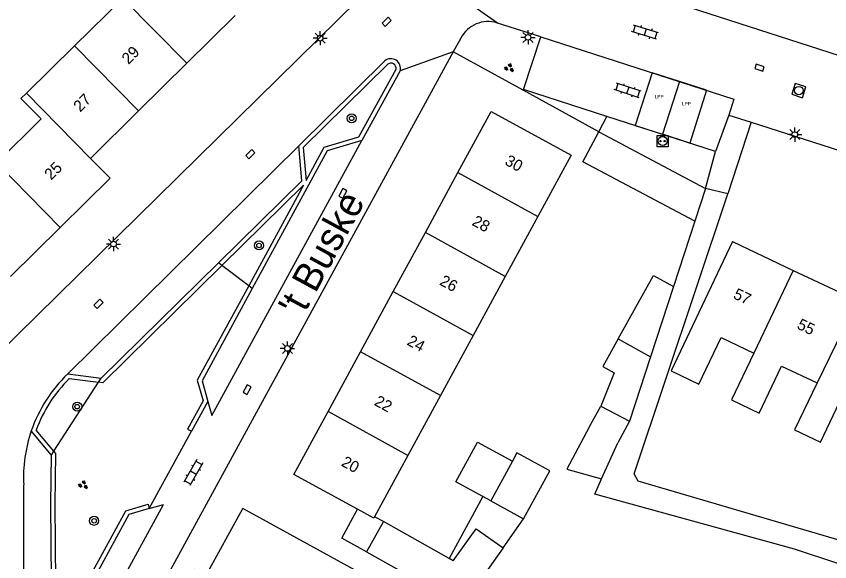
# Model space of a CAD drawing. Extents: x 136000 to 141000, y 400494 to 402006.
# Drawn here: x 137697.5 to 137769.2, y 401752.7 to 401800.8 of the extents above; entities that cross this region are included whole.
import ezdxf

# ---------------------------------------------------------------- set-up
doc = ezdxf.new("R2010")
doc.units = 0
for name, color, linetype in [('bp-grn-parkeervak', 7, 'Continuous'), ('gg-afsc-erfafscheiding', 7, 'Continuous'), ('gg-anno-huisnummerreeks BGT', 7, 'Continuous'), ('gg-anno-openbare ruimte label', 7, 'Continuous'), ('gg-bbg-bijgebouw', 7, 'Continuous'), ('gg-bbg-gedigitaliseerde bebouwing', 7, 'Continuous'), ('gg-bbg-gedigitaliseerde bijgebouw', 7, 'Continuous'), ('gg-bbg-hoofdgebouw', 7, 'Continuous'), ('gg-bbg-luifel en loopbrug', 7, 'Continuous'), ('gg-bbg-tussenscheiding', 7, 'Continuous'), ('gg-knt-verharding', 7, 'Continuous'), ('gg-knt-verharding nz', 7, 'Continuous'), ('gt-grn-groengrens', 7, 'Continuous'), ('gt-grn-weggrens', 7, 'Continuous'), ('gt-symb-boom', 7, 'Continuous'), ('gt-symb-groenvak', 7, 'Continuous'), ('gt-symb-klinker verharding', 7, 'Continuous'), ('gt-symb-kolk', 7, 'Continuous'), ('gt-symb-lichtmast', 7, 'Continuous'), ('gt-symb-plantopografie laadpunt elektrisch vervoer', 7, 'Continuous'), ('gt-symb-rioolschacht', 7, 'Continuous'), ('kenmerkpunt laadpunt parkeerplaats', 7, 'Continuous')]:
    doc.layers.add(name, color=color, linetype=linetype)

# ---------------------------------------------------------------- blocks, each defined once
blk = doc.blocks.new('gt0-KOLK')
at = {"layer": 'gt-symb-kolk'}
blk.add_lwpolyline([(0, 0), (0.375, 0), (0.375, 0.4), (-0.375, 0.4), (-0.375, 0), (0, 0)], dxfattribs=at)
blk = doc.blocks.new('gt0-LMAST')
at = {"layer": 'gt-symb-lichtmast'}
for p, q in [((-0.182, 0.173), (-0.447, 0.438)), ((-0.005, 0.246), (-0.005, 0.621)), ((0.172, 0.173), (0.437, 0.438)), ((-0.255, -0.004), (-0.63, -0.004)), ((-0.182, -0.181), (-0.447, -0.446)), ((-0.005, -0.254), (-0.005, -0.629)), ((0.437, -0.446), (0.172, -0.181)), ((0.245, -0.004), (0.62, -0.004))]:
    blk.add_line(p, q, dxfattribs=at)
blk.add_circle((-0.005, -0.004), 0.25, dxfattribs=at)
blk = doc.blocks.new('gt0-RS')
at = {"layer": 'gt-symb-rioolschacht'}
blk.add_lwpolyline([(-0.5, -0.5), (0.5, -0.5), (0.5, 0.5), (-0.5, 0.5)], close=True, dxfattribs=at)
blk.add_circle((0, 0), 0.375, dxfattribs=at)
blk = doc.blocks.new('gt0-KL1')
at = {"layer": 'gt-symb-klinker verharding'}
for p, q in [((-1.15, 0.3), (1.15, 0.3)), ((-1, -0.3), (-1, 0.3)), ((-0.5, 0.3), (-0.5, 0.45)), ((0, -0.3), (0, 0.3)), ((0.5, 0.3), (0.5, 0.45)), ((1, -0.3), (1, 0.3)), ((-1.15, -0.3), (1.15, -0.3)), ((-0.5, -0.45), (-0.5, -0.3)), ((0.5, -0.45), (0.5, -0.3))]:
    blk.add_line(p, q, dxfattribs=at)
blk = doc.blocks.new('gt0-PLEV')
at = {"layer": 'gt-symb-plantopografie laadpunt elektrisch vervoer'}
blk.add_lwpolyline([(-0.486, 0.501), (0.486, 0.501), (0.486, -0.499), (-0.486, -0.499)], close=True, dxfattribs=at)
for centre, radius in [((0, 0), 0.393), ((-0.186, 0), 0.0566), ((0.186, 0), 0.0566)]:
    blk.add_circle(centre, radius, dxfattribs=at)
blk = doc.blocks.new('gt0-GRVAK')
at = {"layer": 'gt-symb-groenvak'}
for p, q in [((-0.11, 0.189), (-0.228, 0.24)), ((-0.182, 0.153), (0.088, 0.153)), ((-0.091, 0.211), (-0.156, 0.322)), ((-0.047, 0.214), (-0.047, 0.393)), ((-0.004, 0.211), (0.061, 0.322)), ((0.015, 0.189), (0.133, 0.24)), ((0.262, -0.052), (0.197, 0.059)), ((0.305, -0.049), (0.305, 0.13)), ((0.349, -0.052), (0.414, 0.059)), ((-0.245, -0.228), (-0.363, -0.177)), ((-0.318, -0.264), (-0.047, -0.264)), ((-0.226, -0.206), (-0.291, -0.095)), ((-0.183, -0.203), (-0.183, -0.024)), ((-0.139, -0.206), (-0.074, -0.095)), ((-0.12, -0.228), (-0.002, -0.177)), ((0.243, -0.074), (0.125, -0.023)), ((0.17, -0.11), (0.441, -0.11)), ((0.368, -0.074), (0.486, -0.023))]:
    blk.add_line(p, q, dxfattribs=at)
blk = doc.blocks.new('gt0-BOOM')
at = {"layer": 'gt-symb-boom'}
for radius in [0.4, 0.2]:
    blk.add_circle((0, 0), radius, dxfattribs=at)

msp = doc.modelspace()

# ---------------------------------------------------------------- linework, layer by layer
at = {"layer": 'bp-grn-parkeervak'}
for p, q in [((137755.961, 401795.061), (137754.467, 401790.409)), ((137758.361, 401794.291), (137755.961, 401795.061)), ((137758.361, 401794.291), (137756.865, 401789.635)), ((137756.865, 401789.635), (137754.467, 401790.409))]:
    msp.add_line(p, q, dxfattribs=at)
msp.add_lwpolyline([(137755.961, 401795.061), (137753.562, 401795.832), (137752.068, 401791.179), (137754.467, 401790.409)], dxfattribs=at)
at = {"layer": 'gg-afsc-erfafscheiding'}
for p, q in [((137742.183, 401794.292), (137736.01, 401797.673)), ((137748.85, 401790.64), (137742.183, 401794.292)), ((137757.315, 401782.749), (137755.43, 401776.983))]:
    msp.add_line(p, q, dxfattribs=at)
for points in [[(137811.705, 401754.142), (137800.889, 401738.305), (137785.55, 401748.474), (137779.929, 401751.307), (137774.345, 401753.371), (137752.309, 401759.837), (137751.979, 401760.479), (137760.221, 401785.169)], [(137789.112, 401720.207), (137799.793, 401736.553), (137784.157, 401746.769), (137777.66, 401750.03), (137766.125, 401753.85), (137748.493, 401758.699), (137749.088, 401760.026)]]:
    msp.add_lwpolyline(points, dxfattribs=at)
at = {"layer": 'gg-bbg-bijgebouw'}
for p, q in [((137748.85, 401790.64), (137758.268, 401785.625)), ((137758.268, 401785.625), (137757.315, 401782.749))]:
    msp.add_line(p, q, dxfattribs=at)
msp.add_lwpolyline([(137757.315, 401782.749), (137747.44, 401787.99), (137748.85, 401790.64)], dxfattribs=at)
at = {"layer": 'gg-bbg-gedigitaliseerde bebouwing'}
for p, q in [((137706.85, 401802.421), (137702.59, 401798.222)), ((137702.59, 401798.222), (137698.35, 401794.042)), ((137746.41, 401788.57), (137743.468, 401783.163)), ((137743.468, 401783.163), (137740.593, 401777.877)), ((137740.593, 401777.877), (137737.759, 401772.669)), ((137737.759, 401772.669), (137734.879, 401767.375)), ((137734.879, 401767.375), (137732.008, 401762.099)), ((137732.008, 401762.099), (137729.07, 401756.697)), ((137727.559, 401757.353), (137721.94, 401760.41))]:
    msp.add_line(p, q, dxfattribs=at)
for points in [[(137698.35, 401794.042), (137697.867, 401793.566), (137699.638, 401791.772), (137695.71, 401787.895)], [(137760.63, 401780.97), (137755.218, 401769.564), (137757.674, 401768.395), (137759.63, 401772.505), (137762.527, 401771.126)], [(137762.527, 401771.126), (137760.561, 401766.996), (137763.001, 401765.834), (137764.974, 401769.978), (137768.099, 401768.49)], [(137768.099, 401768.49), (137766.127, 401764.348), (137768.4, 401763.266), (137770.374, 401767.412), (137773.557, 401765.896)], [(137719.13, 401735.62), (137727.886, 401751.695), (137717.44, 401757.41)], [(137729.07, 401756.697), (137729, 401756.569), (137727.559, 401757.353)]]:
    msp.add_lwpolyline(points, dxfattribs=at)
at = {"layer": 'gg-bbg-gedigitaliseerde bijgebouw'}
for p, q in [((137755.43, 401776.983), (137753.41, 401770.805)), ((137753.41, 401770.805), (137751.547, 401765.107)), ((137748.011, 401764.582), (137749.028, 401766.451)), ((137751.547, 401765.107), (137750.518, 401763.217)), ((137749.088, 401760.026), (137750.518, 401763.217)), ((137741.232, 401761.602), (137739.32, 401758.088)), ((137739.32, 401758.088), (137742.218, 401756.497)), ((137729.867, 401756.264), (137728.364, 401753.598)), ((137735.645, 401753), (137729.867, 401756.264)), ((137728.364, 401753.598), (137731.237, 401751.978)), ((137740.403, 401753.943), (137736.784, 401748.85)), ((137735.994, 401752.803), (137735.645, 401753))]:
    msp.add_line(p, q, dxfattribs=at)
for points in [[(137750.553, 401772.381), (137753.676, 401777.964), (137755.43, 401776.983)], [(137750.553, 401772.381), (137749.193, 401769.949), (137750.2, 401769.385), (137749.028, 401766.451)], [(137748.011, 401764.582), (137746.028, 401760.885), (137749.088, 401760.026)], [(137742.218, 401756.497), (137744.528, 401760.744), (137741.624, 401762.323), (137741.232, 401761.602)], [(137735.994, 401752.803), (137738.038, 401755.624), (137740.403, 401753.943)]]:
    msp.add_lwpolyline(points, dxfattribs=at)
at = {"layer": 'gg-bbg-hoofdgebouw'}
for p, q in [((137716.762, 401800.89), (137712.504, 401796.69)), ((137712.504, 401796.69), (137708.247, 401792.489)), ((137708.247, 401792.489), (137703.99, 401788.29)), ((137733.545, 401781.766), (137736.418, 401787.053)), ((137701.333, 401782.2), (137696.936, 401777.86)), ((137730.705, 401776.539), (137733.545, 401781.766)), ((137760.63, 401780.97), (137766.007, 401778.416)), ((137766.007, 401778.416), (137771.634, 401775.744)), ((137727.823, 401771.235), (137730.705, 401776.539)), ((137724.959, 401765.966), (137727.823, 401771.235)), ((137721.94, 401760.41), (137724.959, 401765.966))]:
    msp.add_line(p, q, dxfattribs=at)
for points in [[(137736.418, 401787.053), (137739.34, 401792.43), (137746.41, 401788.57)], [(137703.99, 401788.29), (137705.73, 401786.54), (137701.333, 401782.2)], [(137719.13, 401735.62), (137708.65, 401741.33), (137710.79, 401745.28), (137709.81, 401745.84), (137713.19, 401752.06), (137714.19, 401751.5), (137717.44, 401757.41)]]:
    msp.add_lwpolyline(points, dxfattribs=at)
at = {"layer": 'gg-bbg-luifel en loopbrug'}
for p, q in [((137738.617, 401758.47), (137735.645, 401753)), ((137739.32, 401758.088), (137738.617, 401758.47)), ((137729.867, 401756.264), (137729.07, 401756.697)), ((137740.403, 401753.943), (137742.218, 401756.497))]:
    msp.add_line(p, q, dxfattribs=at)
for points in [[(137738.617, 401758.47), (137736.245, 401759.759), (137738.154, 401763.274), (137741.232, 401761.602)], [(137728.364, 401753.598), (137726.167, 401754.792), (137727.559, 401757.353)]]:
    msp.add_lwpolyline(points, dxfattribs=at)
at = {"layer": 'gg-bbg-tussenscheiding'}
for p, q in [((137712.504, 401796.69), (137706.85, 401802.421)), ((137708.247, 401792.489), (137702.59, 401798.222)), ((137698.35, 401794.042), (137703.99, 401788.29)), ((137701.333, 401782.2), (137695.71, 401787.895)), ((137736.418, 401787.053), (137743.468, 401783.163)), ((137740.593, 401777.877), (137733.545, 401781.766)), ((137766.007, 401778.416), (137762.527, 401771.126)), ((137730.705, 401776.539), (137737.759, 401772.669)), ((137771.634, 401775.744), (137768.099, 401768.49)), ((137750.553, 401772.381), (137753.41, 401770.805)), ((137734.879, 401767.375), (137727.823, 401771.235)), ((137749.028, 401766.451), (137751.547, 401765.107)), ((137732.008, 401762.099), (137724.959, 401765.966))]:
    msp.add_line(p, q, dxfattribs=at)
at = {"layer": 'gg-knt-verharding'}
for p, q in [((137744.5, 401805.6), (137770.043, 401797.366)), ((137691.608, 401766.898), (137727.602, 401802.271)), ((137743.727, 401798.991), (137739.899, 401800.22)), ((137736.67, 401798.88), (137736.01, 401797.673)), ((137742.207, 401794.366), (137743.727, 401798.991)), ((137736.01, 401797.673), (137705.65, 401742.11)), ((137722.372, 401789.394), (137729.969, 401796.891)), ((137731.32, 401796), (137727.94, 401789.85)), ((137749.568, 401791.99), (137742.207, 401794.366)), ((137759.155, 401788.896), (137749.568, 401791.99)), ((137762.278, 401791.469), (137760.221, 401785.169)), ((137762.278, 401791.469), (137791, 401782.26)), ((137758.268, 401785.625), (137759.155, 401788.896)), ((137760.221, 401785.169), (137758.268, 401785.625)), ((137704.951, 401768.915), (137715.286, 401779.082)), ((137701.99, 401769.28), (137704.951, 401768.915)), ((137714.35, 401766.86), (137712.913, 401764.232)), ((137714.35, 401766.86), (137714.715, 401765.621)), ((137700.561, 401762.132), (137698.777, 401764.257)), ((137709.19, 401757.42), (137712.913, 401764.232)), ((137709.19, 401757.42), (137710.439, 401757.788))]:
    msp.add_line(p, q, dxfattribs=at)
for points in [[(137715.286, 401779.082), (137722.635, 401786.311), (137722.372, 401789.394)], [(137727.94, 401789.85), (137724.89, 401788.96), (137718.269, 401776.809)], [(137718.269, 401776.809), (137713.84, 401768.68), (137714.35, 401766.86)], [(137700.548, 401751.075), (137700.506, 401757.809), (137700.561, 401762.132)], [(137709.19, 401757.42), (137707.39, 401756.89), (137703.345, 401749.494)]]:
    msp.add_lwpolyline(points, dxfattribs=at)
for centre, radius, start, end in [((137739.079, 401797.635), 2.711, 72.39707, 152.67877), ((137730.497, 401796.221), 0.853, 344.96026, 128.22912), ((137710.724, 401760.154), 12.632, 133.74294, 161.04642)]:
    msp.add_arc(centre, radius, start, end, dxfattribs=at)
at = {"layer": 'gg-knt-verharding nz'}
for p, q in [((137743.727, 401798.991), (137760.76, 401793.52)), ((137760.76, 401793.52), (137760.31, 401792.1)), ((137760.31, 401792.1), (137762.278, 401791.469)), ((137701.99, 401769.28), (137722.372, 401789.394)), ((137714.715, 401765.621), (137727.94, 401789.85)), ((137698.12, 401745.25), (137698.11, 401759.502)), ((137702.999, 401744.159), (137710.439, 401757.788))]:
    msp.add_line(p, q, dxfattribs=at)
msp.add_arc((137710.695, 401760.161), 12.602, 161.03249, 182.99757, dxfattribs=at)
at = {"layer": 'gt-grn-groengrens'}
for p, q in [((137742.183, 401794.292), (137742.207, 401794.366)), ((137748.85, 401790.64), (137749.568, 401791.99)), ((137715.596, 401778.846), (137715.286, 401779.082)), ((137717.958, 401777.046), (137715.596, 401778.846)), ((137718.269, 401776.809), (137717.958, 401777.046)), ((137700.78, 401762.471), (137704.718, 401768.555)), ((137702.126, 401768.874), (137704.718, 401768.555)), ((137704.718, 401768.555), (137704.951, 401768.915)), ((137700.78, 401762.471), (137699.214, 401764.336)), ((137700.561, 401762.132), (137700.78, 401762.471))]:
    msp.add_line(p, q, dxfattribs=at)
for points in [[(137730.222, 401796.599), (137722.772, 401789.246), (137723.02, 401786.335), (137724.628, 401789.286), (137727.679, 401790.176), (137730.956, 401796.139)], [(137715.596, 401778.846), (137722.801, 401785.933), (137717.958, 401777.046)], [(137715.596, 401778.846), (137705.089, 401768.509), (137704.718, 401768.555)], [(137717.958, 401777.046), (137713.426, 401768.727), (137713.936, 401766.907), (137712.57, 401764.409), (137712.913, 401764.232)], [(137700.935, 401750.856), (137700.892, 401757.808), (137700.949, 401762.27), (137700.78, 401762.471)], [(137703.009, 401749.684), (137707.128, 401757.215), (137709.081, 401757.79), (137709.19, 401757.42)]]:
    msp.add_lwpolyline(points, dxfattribs=at)
for centre, radius, start, end in [((137730.496, 401796.221), 0.467, 349.90531, 125.9437), ((137710.725, 401760.153), 12.247, 134.59519, 160.02885)]:
    msp.add_arc(centre, radius, start, end, dxfattribs=at)
at = {"layer": 'gt-grn-weggrens'}
for p, q in [((137739.899, 401800.22), (137729.55, 401807.459)), ((137736.01, 401797.673), (137731.32, 401796)), ((137760.31, 401792.1), (137759.155, 401788.896))]:
    msp.add_line(p, q, dxfattribs=at)

# ---------------------------------------------------------------- block references
at = {"layer": 'gt-symb-boom'}
for p in [(137727.048, 401791.814), (137718.872, 401780.611), (137702.83, 401766.393), (137704.322, 401756.336)]:
    msp.add_blockref('gt0-BOOM', p, dxfattribs=at)
at = {"layer": 'gt-symb-groenvak', "rotation": -31.052160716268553}
for p in [(137740.943, 401796.278), (137703.351, 401759.517)]:
    msp.add_blockref('gt0-GRVAK', p, dxfattribs=at)
at = {"layer": 'gt-symb-klinker verharding'}
for p, rotation in [((137752.933, 401799.413), 163.01526746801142), ((137751.398, 401794.275), 162.05443694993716), ((137713.073, 401760.59), -119.46071361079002)]:
    msp.add_blockref('gt0-KL1', p, dxfattribs=dict(at, rotation=rotation))
at = {"layer": 'gt-symb-kolk'}
for p, rotation in [((137730.274, 401800.187), 44.35170201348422), ((137762.965, 401796.092), -17.275420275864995), ((137718.241, 401788.514), 44.35170201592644), ((137726.442, 401785.098), 61.43528180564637), ((137704.849, 401775.327), 44.351702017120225), ((137717.998, 401767.812), 61.435281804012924)]:
    msp.add_blockref('gt0-KOLK', p, dxfattribs=dict(at, rotation=rotation))
at = {"layer": 'gt-symb-lichtmast'}
for p in [(137724.275, 401798.884), (137742.607, 401798.957), (137766.14, 401790.384), (137706.037, 401780.741), (137721.379, 401771.534)]:
    msp.add_blockref('gt0-LMAST', p, dxfattribs=at)
at = {"layer": 'gt-symb-plantopografie laadpunt elektrisch vervoer'}
msp.add_blockref('gt0-PLEV', (137754.479, 401789.816), dxfattribs=at)
at = {"layer": 'gt-symb-rioolschacht', "rotation": -18.000074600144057}
msp.add_blockref('gt0-RS', (137766.495, 401794.258), dxfattribs=at)

# ---------------------------------------------------------------- texts
at = {"layer": 'gg-anno-huisnummerreeks BGT'}
for s, rotation, p in [('29', 44.6, (137707.351, 401796.522)), ('27', 44.6, (137703.092, 401792.32)), ('30', 331.5, (137740.481, 401787.779)), ('25', 44.6, (137700.527, 401786.322)), ('28', 331.5, (137737.583, 401782.447)), ('26', 331.5, (137734.727, 401777.19)), ('57', 334.6, (137760.634, 401775.985)), ('55', 334.6, (137766.263, 401773.312)), ('24', 331.5, (137731.849, 401771.893)), ('22', 331.5, (137728.959, 401766.577)), ('20', 331.5, (137726.052, 401761.226))]:
    msp.add_text(s, height=1, rotation=rotation, dxfattribs=at).set_placement(p)
at = {"layer": 'gg-anno-openbare ruimte label'}
msp.add_text("'t Buske", height=2.5, rotation=61.5, dxfattribs=at).set_placement((137722.649, 401774.128))
at = {"layer": 'kenmerkpunt laadpunt parkeerplaats'}
for p in [(137753.784, 401793.577), (137756.191, 401792.951)]:
    msp.add_text('LPP', height=0.3, dxfattribs=at).set_placement(p)

doc.saveas('drawing.dxf')
